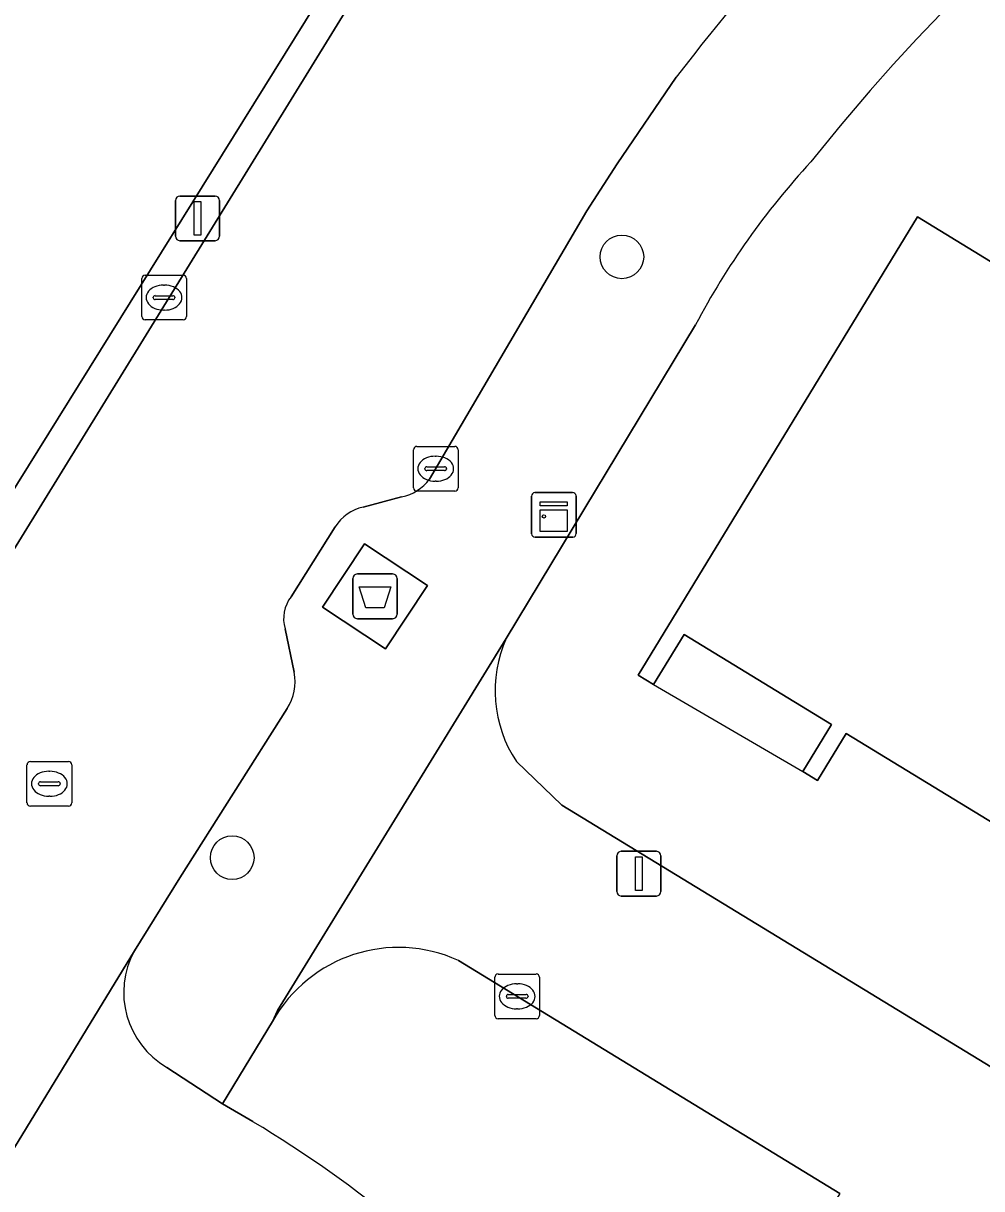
# Model space of a CAD drawing. Extents: x 158352 to 159489, y 383828 to 384603.
# Drawn here: x 158904.75 to 158926.21, y 383907.33 to 383933.42 of the extents above; entities that cross this region are included whole.
import ezdxf

# ---------------------------------------------------------------- set-up
doc = ezdxf.new("R2010")
doc.units = 0
for name, color, linetype in [('IMGEO_Afval_apart_plaats', 7, 'Continuous'), ('IMGEO_Berm_groen', 7, 'Continuous'), ('IMGEO_Boom', 7, 'Continuous'), ('IMGEO_Erf', 7, 'Continuous'), ('IMGEO_Fietspad_gesloten', 7, 'Continuous'), ('IMGEO_Groenvoorziening', 7, 'Continuous'), ('IMGEO_Kast', 7, 'Continuous'), ('IMGEO_Kolk', 7, 'Continuous'), ('IMGEO_Lichtmast', 7, 'Continuous'), ('IMGEO_Pand', 7, 'Continuous'), ('IMGEO_Pand_overbouw', 7, 'Continuous'), ('IMGEO_Rijbaan_lokaal_open', 7, 'Continuous'), ('IMGEO_Rioolput', 7, 'Continuous'), ('IMGEO_Voetpad_gesloten', 7, 'Continuous'), ('IMGEO_Voetpad_open', 7, 'Continuous')]:
    doc.layers.add(name, color=color, linetype=linetype)

msp = doc.modelspace()

# ---------------------------------------------------------------- linework, layer by layer
at = {"layer": 'IMGEO_Afval_apart_plaats'}
for p, q in [((158912.127, 383920.191), (158912.127, 383920.991)), ((158912.127, 383920.991), (158912.127, 383920.191)), ((158912.227, 383921.091), (158913.017, 383921.091)), ((158913.017, 383921.091), (158912.227, 383921.091)), ((158913.117, 383920.991), (158913.117, 383920.191)), ((158913.117, 383920.191), (158913.117, 383920.991)), ((158913.017, 383920.091), (158912.227, 383920.091)), ((158912.227, 383920.091), (158913.017, 383920.091))]:
    msp.add_line(p, q, dxfattribs=at)
msp.add_lwpolyline([(158912.27, 383920.805), (158912.974, 383920.805), (158912.825, 383920.335), (158912.419, 383920.335), (158912.27, 383920.805)], dxfattribs=at)
for centre, start, end in [((158912.227, 383920.991), 90, 180), ((158912.227, 383920.991), 90, 180), ((158913.017, 383920.991), 0, 90), ((158913.017, 383920.991), 360, 90), ((158912.227, 383920.191), 180, 270), ((158912.227, 383920.191), 180, 270), ((158913.017, 383920.191), 270, 0), ((158913.017, 383920.191), 270, 0)]:
    msp.add_arc(centre, 0.1, start, end, dxfattribs=at)
at = {"layer": 'IMGEO_Berm_groen'}
for points in [[(158923.027, 383907.222), (158914.49, 383912.439)], [(158910.33, 383911.077), (158909.209, 383909.232), (158909.889, 383908.832)]]:
    msp.add_lwpolyline(points, dxfattribs=at)
for centre, radius, start, end in [((158913.147, 383909.507), 3.225, 65.3904, 150.8669), ((158895.052, 383884.24), 28.721, 42.5001, 58.8955)]:
    msp.add_arc(centre, radius, start, end, dxfattribs=at)
at = {"layer": 'IMGEO_Boom'}
for centre in [(158918.149, 383928.19), (158909.425, 383914.74)]:
    msp.add_circle(centre, 0.489, dxfattribs=at)
at = {"layer": 'IMGEO_Erf'}
for points in [[(158948.353, 383902.159), (158939.513, 383907.551), (158938.853, 383906.469), (158935.131, 383908.739), (158931.408, 383911.01), (158932.07, 383912.095), (158923.17, 383917.524), (158922.528, 383916.47), (158922.2, 383916.67), (158922.843, 383917.725), (158919.543, 383919.738), (158918.859, 383918.617), (158918.515, 383918.827), (158924.769, 383929.082), (158929.037, 383926.476), (158941.365, 383918.947), (158957.8, 383908.909), (158964.3, 383904.939)], [(158919.797, 383926.665), (158915.558, 383919.65)], [(158915.787, 383916.891), (158916.804, 383915.918), (158953.058, 383893.805)]]:
    msp.add_lwpolyline(points, dxfattribs=at)
for centre, radius, start, end in [((158958.453, 383901.64), 46.081, 131.1884, 141.5173), ((158935.037, 383918.615), 17.236, 137.2494, 152.1578), ((158918.204, 383918.481), 2.892, 156.1528, 213.3367)]:
    msp.add_arc(centre, radius, start, end, dxfattribs=at)
at = {"layer": 'IMGEO_Fietspad_gesloten'}
for points in [[(158907.235, 383912.655), (158903.472, 383906.489)], [(158909.889, 383908.832), (158909.209, 383909.232), (158907.961, 383910.047)]]:
    msp.add_lwpolyline(points, dxfattribs=at)
for centre, radius, start, end in [((158908.933, 383911.723), 1.937, 151.2391, 239.8726), ((158895.052, 383884.24), 28.721, 42.5001, 58.8955)]:
    msp.add_arc(centre, radius, start, end, dxfattribs=at)
at = {"layer": 'IMGEO_Groenvoorziening'}
msp.add_lwpolyline([(158911.974, 383934.943), (158905.154, 383939.121), (158902.82, 383940.551), (158895.225, 383927.79), (158897.351, 383926.504), (158904.157, 383922.389)], close=True, dxfattribs=at)
at = {"layer": 'IMGEO_Kast'}
for p, q in [((158916.126, 383921.99), (158916.126, 383922.831)), ((158916.126, 383922.831), (158916.126, 383921.99)), ((158916.201, 383922.915), (158917.042, 383922.915)), ((158917.042, 383922.915), (158916.201, 383922.915)), ((158917.126, 383922.84), (158917.126, 383921.999)), ((158917.126, 383921.999), (158917.126, 383922.84)), ((158917.051, 383921.915), (158916.21, 383921.915)), ((158916.21, 383921.915), (158917.051, 383921.915))]:
    msp.add_line(p, q, dxfattribs=at)
for points in [[(158916.321, 383922.705), (158916.921, 383922.705), (158916.921, 383922.62), (158916.321, 383922.62), (158916.321, 383922.705)], [(158916.321, 383922.53), (158916.921, 383922.53), (158916.921, 383922.041), (158916.321, 383922.041), (158916.321, 383922.53)]]:
    msp.add_lwpolyline(points, dxfattribs=at)
msp.add_circle((158916.405, 383922.379), 0.0377, dxfattribs=at)
for centre, start, end in [((158916.204, 383922.837), 92.4484, 184.2845), ((158916.204, 383922.837), 92.4484, 184.2845), ((158917.048, 383922.837), 2.4484, 94.2845), ((158917.048, 383922.837), 2.4484, 94.2845), ((158916.204, 383921.993), 182.4484, 274.2845), ((158916.204, 383921.993), 182.4484, 274.2845), ((158917.048, 383921.993), 272.4484, 4.2845), ((158917.048, 383921.993), 272.4484, 4.2845)]:
    msp.add_arc(centre, 0.0779, start, end, dxfattribs=at)
at = {"layer": 'IMGEO_Kolk'}
for p, q in [((158907.399, 383926.852), (158907.399, 383927.704)), ((158907.474, 383927.778), (158908.326, 383927.778)), ((158908.4, 383927.704), (158908.4, 383926.852)), ((158907.887, 383927.558), (158907.912, 383927.558)), ((158907.658, 383927.272), (158907.658, 383927.284)), ((158908.096, 383927.235), (158907.698, 383927.235)), ((158907.701, 383927.321), (158908.099, 383927.321)), ((158908.142, 383927.284), (158908.142, 383927.272)), ((158907.91, 383926.998), (158907.885, 383926.998)), ((158908.326, 383926.778), (158907.474, 383926.778)), ((158913.481, 383923.021), (158913.481, 383923.873)), ((158913.556, 383923.947), (158914.408, 383923.947)), ((158913.969, 383923.727), (158913.994, 383923.727)), ((158914.482, 383923.873), (158914.482, 383923.021)), ((158913.74, 383923.441), (158913.74, 383923.453)), ((158913.783, 383923.49), (158914.181, 383923.49)), ((158914.224, 383923.453), (158914.224, 383923.441)), ((158914.178, 383923.404), (158913.78, 383923.404)), ((158914.408, 383922.947), (158913.556, 383922.947)), ((158913.992, 383923.167), (158913.967, 383923.167)), ((158915.305, 383911.211), (158915.305, 383912.063)), ((158915.38, 383912.137), (158916.232, 383912.137)), ((158916.306, 383912.063), (158916.306, 383911.211)), ((158915.793, 383911.917), (158915.818, 383911.917)), ((158915.564, 383911.631), (158915.564, 383911.643)), ((158916.002, 383911.594), (158915.604, 383911.594)), ((158915.607, 383911.68), (158916.005, 383911.68)), ((158916.048, 383911.643), (158916.048, 383911.631)), ((158915.816, 383911.357), (158915.791, 383911.357)), ((158916.232, 383911.137), (158915.38, 383911.137))]:
    msp.add_line(p, q, dxfattribs=at)
for points in [[(158907.399, 383926.852), (158907.399, 383927.704)], [(158907.474, 383927.778), (158908.326, 383927.778)], [(158908.4, 383927.704), (158908.4, 383926.852)], [(158908.326, 383926.778), (158907.474, 383926.778)], [(158913.481, 383923.021), (158913.481, 383923.873)], [(158913.556, 383923.947), (158914.408, 383923.947)], [(158914.482, 383923.873), (158914.482, 383923.021)], [(158914.408, 383922.947), (158913.556, 383922.947)], [(158915.305, 383911.211), (158915.305, 383912.063)], [(158915.38, 383912.137), (158916.232, 383912.137)], [(158916.306, 383912.063), (158916.306, 383911.211)], [(158916.232, 383911.137), (158915.38, 383911.137)]]:
    msp.add_lwpolyline(points, dxfattribs=at)
for centre, radius, start, end in [((158907.476, 383927.702), 0.0765, 91.552, 178.448), ((158907.476, 383927.702), 0.0765, 91.552, 178.448), ((158908.324, 383927.702), 0.0765, 1.552, 88.448), ((158908.324, 383927.702), 0.0765, 1.552, 88.448), ((158907.698, 383927.281), 0.0403, 85.8775, 175.7526), ((158907.695, 383927.271), 0.0366, 178.938, 274.7102), ((158908.099, 383927.278), 0.043, 264.8664, 352.4533), ((158908.103, 383927.283), 0.0386, 1.7309, 96.639), ((158907.476, 383926.854), 0.0765, 181.552, 268.448), ((158907.476, 383926.854), 0.0765, 181.552, 268.448), ((158908.324, 383926.854), 0.0765, 271.552, 358.448), ((158908.324, 383926.854), 0.0765, 271.552, 358.448), ((158913.558, 383923.871), 0.0765, 91.552, 178.448), ((158913.558, 383923.871), 0.0765, 91.552, 178.448), ((158914.406, 383923.871), 0.0765, 1.552, 88.448), ((158914.406, 383923.871), 0.0765, 1.552, 88.448), ((158913.78, 383923.45), 0.0403, 85.8775, 175.7526), ((158914.185, 383923.452), 0.0386, 1.7309, 96.639), ((158913.777, 383923.44), 0.0366, 178.938, 274.7102), ((158914.181, 383923.447), 0.043, 264.8664, 352.4533), ((158913.558, 383923.023), 0.0765, 181.552, 268.448), ((158913.558, 383923.023), 0.0765, 181.552, 268.448), ((158914.406, 383923.023), 0.0765, 271.552, 358.448), ((158914.406, 383923.023), 0.0765, 271.552, 358.448), ((158915.382, 383912.061), 0.0765, 91.552, 178.448), ((158915.382, 383912.061), 0.0765, 91.552, 178.448), ((158916.23, 383912.061), 0.0765, 1.552, 88.448), ((158916.23, 383912.061), 0.0765, 1.552, 88.448), ((158915.604, 383911.64), 0.0403, 85.8775, 175.7526), ((158915.601, 383911.63), 0.0366, 178.938, 274.7102), ((158916.005, 383911.637), 0.043, 264.8664, 352.4533), ((158916.009, 383911.642), 0.0386, 1.7309, 96.639), ((158915.382, 383911.213), 0.0765, 181.552, 268.448), ((158915.382, 383911.213), 0.0765, 181.552, 268.448), ((158916.23, 383911.213), 0.0765, 271.552, 358.448), ((158916.23, 383911.213), 0.0765, 271.552, 358.448)]:
    msp.add_arc(centre, radius, start, end, dxfattribs=at)
for centre, major_axis, ratio, start_param, end_param in [((158907.886, 383927.278), (-0.387, 0.002), 0.722429, 4.712389, 7.853982), ((158907.911, 383927.278), (-0.39, 0.002), 0.717154, 1.570796, 4.712389), ((158913.968, 383923.447), (-0.387, 0.002), 0.722429, 4.712389, 7.853982), ((158913.993, 383923.447), (-0.39, 0.002), 0.717154, 1.570796, 4.712389), ((158915.792, 383911.637), (-0.387, 0.002), 0.722429, 4.712389, 7.853982), ((158915.817, 383911.637), (-0.39, 0.002), 0.717154, 1.570796, 4.712389)]:
    msp.add_ellipse(centre, major_axis=major_axis, ratio=ratio, start_param=start_param, end_param=end_param, dxfattribs=at)
at = {"layer": 'IMGEO_Lichtmast'}
for p, q in [((158908.253, 383929.552), (158909.043, 383929.552)), ((158909.043, 383929.552), (158908.253, 383929.552)), ((158908.153, 383928.652), (158908.153, 383929.452)), ((158908.153, 383929.452), (158908.153, 383928.652)), ((158909.143, 383929.452), (158909.143, 383928.652)), ((158909.143, 383928.652), (158909.143, 383929.452)), ((158909.043, 383928.552), (158908.253, 383928.552)), ((158908.253, 383928.552), (158909.043, 383928.552)), ((158918.134, 383914.883), (158918.924, 383914.883)), ((158918.924, 383914.883), (158918.134, 383914.883)), ((158918.034, 383913.983), (158918.034, 383914.783)), ((158918.034, 383914.783), (158918.034, 383913.983)), ((158919.024, 383914.783), (158919.024, 383913.983)), ((158919.024, 383913.983), (158919.024, 383914.783)), ((158918.924, 383913.883), (158918.134, 383913.883)), ((158918.134, 383913.883), (158918.924, 383913.883))]:
    msp.add_line(p, q, dxfattribs=at)
for points in [[(158908.573, 383929.427), (158908.723, 383929.427), (158908.723, 383928.677), (158908.573, 383928.677), (158908.573, 383929.427)], [(158918.454, 383914.758), (158918.604, 383914.758), (158918.604, 383914.008), (158918.454, 383914.008), (158918.454, 383914.758)]]:
    msp.add_lwpolyline(points, dxfattribs=at)
for centre, start, end in [((158908.253, 383929.452), 90, 180), ((158908.253, 383929.452), 90, 180), ((158909.043, 383929.452), 0, 90), ((158909.043, 383929.452), 360, 90), ((158908.253, 383928.652), 180, 270), ((158908.253, 383928.652), 180, 270), ((158909.043, 383928.652), 270, 0), ((158909.043, 383928.652), 270, 0), ((158918.134, 383914.783), 90, 180), ((158918.134, 383914.783), 90, 180), ((158918.924, 383914.783), 0, 90), ((158918.924, 383914.783), 360, 90), ((158918.134, 383913.983), 180, 270), ((158918.134, 383913.983), 180, 270), ((158918.924, 383913.983), 270, 0), ((158918.924, 383913.983), 270, 0)]:
    msp.add_arc(centre, 0.1, start, end, dxfattribs=at)
at = {"layer": 'IMGEO_Pand'}
msp.add_lwpolyline([(158935.131, 383908.739), (158941.365, 383918.947), (158929.037, 383926.476), (158924.769, 383929.082), (158918.515, 383918.827), (158918.859, 383918.617), (158919.543, 383919.738), (158922.843, 383917.725), (158922.2, 383916.67), (158922.528, 383916.47), (158923.17, 383917.524), (158932.07, 383912.095), (158931.408, 383911.01)], close=True, dxfattribs=at)
at = {"layer": 'IMGEO_Pand_overbouw'}
msp.add_lwpolyline([(158918.859, 383918.617), (158922.2, 383916.67), (158922.843, 383917.725), (158919.543, 383919.738)], close=True, dxfattribs=at)
at = {"layer": 'IMGEO_Rijbaan_lokaal_open'}
for points in [[(158930.218, 383952.85), (158916.322, 383940.83), (158914.449, 383937.728), (158897.239, 383909.803), (158903.232, 383906.095), (158903.472, 383906.489), (158907.235, 383912.655), (158908.251, 383914.287), (158910.656, 383918.081)], [(158913.842, 383923.214), (158917.361, 383929.217), (158918.041, 383930.273), (158919.367, 383932.215)], [(158912.359, 383922.586), (158913.218, 383922.818)], [(158910.742, 383920.583), (158911.734, 383922.145)], [(158910.814, 383918.89), (158910.61, 383919.864)]]:
    msp.add_lwpolyline(points, dxfattribs=at)
for centre, radius, start, end in [((158957.034, 383903.394), 47.428, 130.5424, 142.5786), ((158913.017, 383923.825), 1.027, 281.3071, 323.4926), ((158912.548, 383921.654), 0.951, 101.4843, 148.9293), ((158911.376, 383920.095), 0.8, 142.4139, 196.7802), ((158909.726, 383918.683), 1.108, 327.1065, 10.7916)]:
    msp.add_arc(centre, radius, start, end, dxfattribs=at)
at = {"layer": 'IMGEO_Rioolput'}
for p, q in [((158904.831, 383915.969), (158904.831, 383916.821)), ((158904.906, 383916.895), (158905.758, 383916.895)), ((158905.319, 383916.675), (158905.344, 383916.675)), ((158905.832, 383916.821), (158905.832, 383915.969)), ((158905.133, 383916.438), (158905.531, 383916.438)), ((158905.09, 383916.389), (158905.09, 383916.401)), ((158905.528, 383916.352), (158905.13, 383916.352)), ((158905.574, 383916.401), (158905.574, 383916.389)), ((158905.758, 383915.895), (158904.906, 383915.895)), ((158905.342, 383916.115), (158905.317, 383916.115))]:
    msp.add_line(p, q, dxfattribs=at)
for points in [[(158904.831, 383915.969), (158904.831, 383916.821)], [(158904.906, 383916.895), (158905.758, 383916.895)], [(158905.832, 383916.821), (158905.832, 383915.969)], [(158905.758, 383915.895), (158904.906, 383915.895)]]:
    msp.add_lwpolyline(points, dxfattribs=at)
for centre, radius, start, end in [((158904.908, 383916.819), 0.0765, 91.552, 178.448), ((158904.908, 383916.819), 0.0765, 91.552, 178.448), ((158905.756, 383916.819), 0.0765, 1.552, 88.448), ((158905.756, 383916.819), 0.0765, 1.552, 88.448), ((158905.13, 383916.398), 0.0403, 85.8775, 175.7526), ((158905.535, 383916.4), 0.0386, 1.7309, 96.639), ((158905.127, 383916.388), 0.0366, 178.938, 274.7102), ((158905.531, 383916.395), 0.043, 264.8664, 352.4533), ((158904.908, 383915.971), 0.0765, 181.552, 268.448), ((158904.908, 383915.971), 0.0765, 181.552, 268.448), ((158905.756, 383915.971), 0.0765, 271.552, 358.448), ((158905.756, 383915.971), 0.0765, 271.552, 358.448)]:
    msp.add_arc(centre, radius, start, end, dxfattribs=at)
for centre, major_axis, ratio, start_param, end_param in [((158905.318, 383916.395), (-0.387, 0.002), 0.722429, 4.712389, 7.853982), ((158905.343, 383916.395), (-0.39, 0.002), 0.717154, 1.570796, 4.712389)]:
    msp.add_ellipse(centre, major_axis=major_axis, ratio=ratio, start_param=start_param, end_param=end_param, dxfattribs=at)
at = {"layer": 'IMGEO_Voetpad_gesloten'}
msp.add_lwpolyline([(158913.796, 383920.836), (158912.388, 383921.767), (158911.448, 383920.345), (158912.856, 383919.414)], close=True, dxfattribs=at)
at = {"layer": 'IMGEO_Voetpad_open'}
for points in [[(158911.974, 383934.943), (158904.157, 383922.389), (158897.351, 383926.504), (158895.225, 383927.79), (158893.291, 383928.959), (158900.911, 383941.478), (158901.018, 383941.655), (158902.82, 383940.551), (158905.154, 383939.121)], [(158913.796, 383920.836), (158912.856, 383919.414), (158911.448, 383920.345), (158912.388, 383921.767)]]:
    msp.add_lwpolyline(points, close=True, dxfattribs=at)
for points in [[(158897.239, 383909.803), (158914.449, 383937.728), (158916.322, 383940.83)], [(158919.367, 383932.215), (158918.041, 383930.273), (158917.361, 383929.217), (158913.842, 383923.214)], [(158907.961, 383910.047), (158909.209, 383909.232), (158910.33, 383911.077), (158910.441, 383911.317), (158915.558, 383919.65), (158919.797, 383926.665)], [(158913.218, 383922.818), (158912.359, 383922.586)], [(158911.734, 383922.145), (158910.742, 383920.583)], [(158910.61, 383919.864), (158910.814, 383918.89)], [(158915.558, 383919.65), (158910.441, 383911.317), (158910.33, 383911.077)], [(158910.656, 383918.081), (158908.251, 383914.287), (158907.235, 383912.655)], [(158916.804, 383915.918), (158915.787, 383916.891)], [(158914.49, 383912.439), (158923.027, 383907.222), (158918.831, 383900.393), (158919.951, 383899.296), (158924.33, 383906.424), (158939.279, 383897.273), (158934.676, 383889.98), (158935.977, 383889.205), (158940.59, 383896.544), (158947.621, 383892.431), (158951.063, 383890.418), (158953.622, 383884.74), (158957.202, 383886.391), (158956.068, 383888.808), (158954.443, 383892.578), (158953.058, 383893.805), (158916.804, 383915.918)]]:
    msp.add_lwpolyline(points, dxfattribs=at)
for centre, radius, start, end in [((158957.034, 383903.394), 47.428, 130.5424, 142.5786), ((158958.453, 383901.64), 46.081, 131.1884, 141.5173), ((158935.037, 383918.615), 17.236, 137.2494, 152.1578), ((158913.017, 383923.825), 1.027, 281.3071, 323.4926), ((158912.548, 383921.654), 0.951, 101.4843, 148.9293), ((158911.376, 383920.095), 0.8, 142.4139, 196.7802), ((158918.204, 383918.481), 2.892, 156.1528, 213.3367), ((158909.726, 383918.683), 1.108, 327.1065, 10.7916), ((158908.933, 383911.723), 1.937, 151.2391, 239.8726), ((158913.147, 383909.507), 3.225, 65.3904, 150.8669)]:
    msp.add_arc(centre, radius, start, end, dxfattribs=at)

doc.saveas('drawing.dxf')
